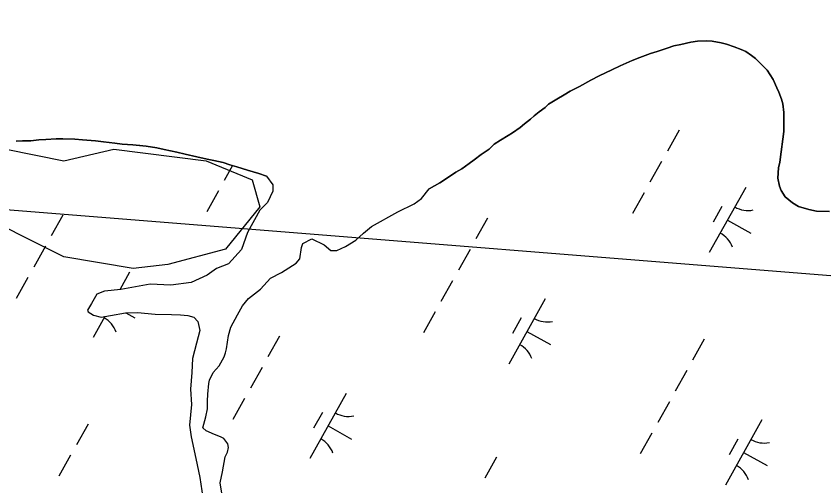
# Model space of a CAD drawing. Extents: x 3923531 to 3943530, y 207391 to 229799.
# Drawn here: x 3939632 to 3940173, y 220757 to 221071 of the extents above; entities that cross this region are included whole.
import ezdxf

# ---------------------------------------------------------------- set-up
doc = ezdxf.new("R2010")
doc.units = 0
for name, color, linetype in [('V-SITE-VEGE', 7, 'Continuous'), ('V-TOPO-SHOR', 7, 'Continuous'), ('V-UTIL-LINE', 7, 'Continuous'), ('V-WETL-SWMP', 7, 'Continuous')]:
    doc.layers.add(name, color=color, linetype=linetype)

msp = doc.modelspace()

# ---------------------------------------------------------------- linework, layer by layer
at = {"layer": 'V-SITE-VEGE'}
msp.add_lwpolyline([(3939663.63, 220974.37), (3939697.1, 220982.1), (3939758.9, 220974.37), (3939789.8, 220961.49), (3939794.95, 220943.46), (3939771.78, 220915.12), (3939733.15, 220904.81), (3939709.98, 220902.24), (3939663.63, 220909.96), (3939632.73, 220925.42), (3939578.66, 220953.76), (3939573.51, 220974.37), (3939588.96, 220984.68), (3939625.01, 220982.1)], close=True, dxfattribs=at)
at = {"layer": 'V-TOPO-SHOR'}
for points in [[(3940176.46, 220940.32), (3940167.76, 220940.47), (3940162.7, 220941.66), (3940155.81, 220943.65), (3940151.75, 220946.05), (3940146.87, 220950.07), (3940144.22, 220954.31), (3940142.99, 220957.34), (3940141.95, 220962.59), (3940142.32, 220969.67), (3940143.11, 220973.32), (3940144.08, 220980.4), (3940145.25, 220988.71), (3940145.83, 220993.97), (3940145.99, 221002.06), (3940145.97, 221006.72), (3940145.13, 221012.58), (3940144.3, 221015.61), (3940142.66, 221020.26), (3940141.23, 221023.28), (3940138.77, 221028.73), (3940134.65, 221035.1), (3940131.31, 221038.44), (3940126.84, 221042.87), (3940124.32, 221044.96), (3940120.38, 221047.45), (3940117.26, 221048.93), (3940112.56, 221050.6), (3940107.41, 221052.44), (3940103.88, 221053.31), (3940097.97, 221054.57), (3940093.88, 221054.63), (3940087.98, 221054.48), (3940083.49, 221053.73), (3940076.94, 221052.28), (3940072.29, 221051.24), (3940067.65, 221049.8), (3940060.98, 221047.54), (3940056.54, 221046.1), (3940049.47, 221043.43), (3940044.22, 221041.58), (3940036.15, 221037.9), (3940030.7, 221035.24), (3940022.23, 221031.15), (3940016.57, 221028.29), (3940009.11, 221024.2)], [(3940009.11, 221024.2), (3940002.65, 221020.93), (3939998.82, 221018.48), (3939993.78, 221015.62), (3939988.34, 221012.15), (3939985.92, 221009.92), (3939982.09, 221007.11), (3939978.67, 221004.34), (3939976.25, 221002.3), (3939972.22, 220999.04), (3939969.2, 220996.6), (3939964.16, 220993.13), (3939961.13, 220991.29), (3939956.09, 220988.23), (3939951.86, 220985.38), (3939948.44, 220982.12), (3939943.19, 220978.45), (3939938.36, 220974.99), (3939935.13, 220972.55), (3939930.1, 220968.88), (3939926.26, 220966.63), (3939920.01, 220962.55), (3939915.38, 220959.49), (3939908.31, 220955.61)], [(3939799.22, 220963.94), (3939794.16, 220965.73), (3939786.66, 220968.12), (3939779.36, 220970.3), (3939774.7, 220971.7), (3939770.25, 220973.09), (3939763.97, 220974.47), (3939759.51, 220975.46), (3939752.62, 220977.04), (3939744.92, 220978.82), (3939739.25, 220980.01), (3939730.75, 220981.78), (3939725.88, 220982.97), (3939718.8, 220984.15), (3939714.35, 220984.53), (3939709.69, 220984.91), (3939702.6, 220985.48), (3939697.75, 220986.06), (3939690.05, 220987.03), (3939684.79, 220987.61), (3939676.09, 220988.37), (3939670.83, 220988.75), (3939662.93, 220989.11), (3939658.48, 220989.09), (3939651.4, 220988.65), (3939646.87, 220988.3), (3939641.33, 220987.79), (3939635.83, 220987.59), (3939631.54, 220987.41)], [(3939799.22, 220963.94), (3939803.48, 220958.32), (3939803.58, 220953.92), (3939800, 220946.3), (3939794.84, 220941.28), (3939786.54, 220926.25), (3939782.54, 220914.98), (3939773.85, 220905.22), (3939765.88, 220902.14), (3939759.59, 220897.59), (3939748.9, 220892.68), (3939735.25, 220891.1), (3939721.41, 220891.65), (3939701.78, 220888.04), (3939690.75, 220886.89), (3939685.65, 220885.01), (3939682.15, 220878.77), (3939679.5, 220874.31), (3939679.9, 220873.06), (3939683.35, 220870.88), (3939688.53, 220869.63), (3939694.91, 220870.66), (3939704.79, 220872.41), (3939712.83, 220872.6), (3939724.79, 220871.63), (3939735.72, 220871.39), (3939741.63, 220871.03), (3939746.66, 220870.77), (3939750.59, 220869.61), (3939753.29, 220866.66), (3939754.7, 220860.54), (3939752.39, 220852.07), (3939749.74, 220841.95), (3939749.34, 220832.52), (3939748.36, 220821.32), (3939749.1, 220811.04), (3939747.68, 220797.31), (3939748.87, 220789.3), (3939751.99, 220774.8), (3939754.68, 220762.05), (3939756.63, 220748.66)], [(3939769.38, 220751.6), (3939768.33, 220758.49), (3939769.79, 220765.93), (3939771.68, 220776.03), (3939773.11, 220779.2), (3939773.92, 220782.24), (3939773.36, 220784.61), (3939770.63, 220788.19), (3939768.59, 220789.4), (3939764.54, 220790.93), (3939758.82, 220793.43), (3939756.64, 220795.52), (3939758.73, 220802.73), (3939759.85, 220808.16), (3939759.85, 220813.3), (3939759.99, 220817.96), (3939760.7, 220825.13), (3939761.15, 220827.4), (3939763.67, 220832.49), (3939767.7, 220836.86), (3939770.95, 220843.09), (3939771.89, 220845.63), (3939772.58, 220848.28), (3939773.75, 220857.23), (3939775.37, 220862.92), (3939779.82, 220871.07), (3939783.19, 220877.18), (3939787.22, 220882.05), (3939795.24, 220888.27), (3939801.97, 220895.6), (3939809.29, 220899.42), (3939819.19, 220905.81), (3939821.75, 220908.63), (3939822.83, 220916.32), (3939823.64, 220918.98), (3939829.6, 220922.14), (3939837.98, 220918.07), (3939842.35, 220914.28), (3939846.49, 220914.25), (3939852.21, 220916.9), (3939859.14, 220921.09), (3939864.3, 220925.86), (3939869.72, 220930.26), (3939887.2, 220940.23), (3939898.25, 220945.52), (3939903.19, 220949.16), (3939908.31, 220955.61)]]:
    msp.add_lwpolyline(points, dxfattribs=at)
at = {"layer": 'V-UTIL-LINE'}
msp.add_lwpolyline([(3940297.35, 220887.65), (3939616.09, 220942.05), (3938523.14, 221923.93), (3938793.33, 222535.23), (3939068.1, 222817.78), (3939612.08, 223172.66)], dxfattribs=at)
at = {"layer": 'V-WETL-SWMP'}
for p, q in [((3940067.65, 221049.8), (3940072.29, 221051.24)), ((3940072.29, 221051.24), (3940076.94, 221052.28)), ((3940076.94, 221052.28), (3940083.49, 221053.73)), ((3940083.49, 221053.73), (3940087.98, 221054.48)), ((3940087.98, 221054.48), (3940093.88, 221054.63)), ((3940093.88, 221054.63), (3940097.97, 221054.57)), ((3940097.97, 221054.57), (3940103.88, 221053.31)), ((3940103.88, 221053.31), (3940107.41, 221052.44)), ((3940107.41, 221052.44), (3940112.56, 221050.6)), ((3940112.56, 221050.6), (3940117.26, 221048.93)), ((3940049.47, 221043.43), (3940056.54, 221046.1)), ((3940056.54, 221046.1), (3940060.98, 221047.54)), ((3940060.98, 221047.54), (3940067.65, 221049.8)), ((3940117.26, 221048.93), (3940120.38, 221047.45)), ((3940120.38, 221047.45), (3940124.32, 221044.96)), ((3940124.32, 221044.96), (3940126.84, 221042.87)), ((3940036.15, 221037.9), (3940044.22, 221041.58)), ((3940044.22, 221041.58), (3940049.47, 221043.43)), ((3940126.84, 221042.87), (3940131.31, 221038.44)), ((3940022.22, 221031.15), (3940030.7, 221035.24)), ((3940030.7, 221035.24), (3940036.15, 221037.9)), ((3940131.31, 221038.44), (3940134.65, 221035.1)), ((3940134.65, 221035.1), (3940138.77, 221028.73)), ((3940016.58, 221028.29), (3940022.22, 221031.15)), ((3940138.77, 221028.73), (3940141.23, 221023.28)), ((3940002.65, 221020.93), (3940009.11, 221024.2)), ((3940009.11, 221024.2), (3940016.58, 221028.29)), ((3940141.23, 221023.28), (3940142.66, 221020.25)), ((3939993.78, 221015.62), (3939998.82, 221018.48)), ((3939998.82, 221018.48), (3940002.65, 221020.93)), ((3940142.66, 221020.25), (3940144.3, 221015.61)), ((3939988.34, 221012.15), (3939993.78, 221015.62)), ((3940144.3, 221015.61), (3940145.13, 221012.58)), ((3940145.13, 221012.58), (3940145.97, 221006.72)), ((3939978.67, 221004.33), (3939982.09, 221007.11)), ((3939982.09, 221007.11), (3939985.92, 221009.92)), ((3939985.92, 221009.92), (3939988.34, 221012.15)), ((3939972.22, 220999.04), (3939976.25, 221002.3)), ((3939976.25, 221002.3), (3939978.67, 221004.33)), ((3940145.99, 221002.06), (3940145.83, 220993.97)), ((3940145.97, 221006.72), (3940145.99, 221002.06)), ((3939964.16, 220993.13), (3939969.2, 220996.6)), ((3939969.2, 220996.6), (3939972.22, 220999.04)), ((3939956.09, 220988.23), (3939961.13, 220991.3)), ((3939961.13, 220991.3), (3939964.16, 220993.13)), ((3940075.68, 220994.84), (3940067.88, 220980.87)), ((3940145.83, 220993.97), (3940145.25, 220988.71)), ((3939631.54, 220987.41), (3939635.83, 220987.59)), ((3939635.83, 220987.59), (3939641.33, 220987.79)), ((3939641.33, 220987.79), (3939646.87, 220988.3)), ((3939646.87, 220988.3), (3939651.4, 220988.65)), ((3939651.4, 220988.65), (3939658.48, 220989.09)), ((3939658.48, 220989.09), (3939662.93, 220989.11)), ((3939662.93, 220989.11), (3939670.82, 220988.75)), ((3939670.82, 220988.75), (3939676.09, 220988.37)), ((3939676.09, 220988.37), (3939684.79, 220987.61)), ((3939684.79, 220987.61), (3939690.05, 220987.03)), ((3939690.05, 220987.03), (3939697.75, 220986.06)), ((3939697.75, 220986.06), (3939702.6, 220985.48)), ((3939702.6, 220985.48), (3939709.69, 220984.91)), ((3939948.44, 220982.12), (3939951.86, 220985.38)), ((3939951.86, 220985.38), (3939956.09, 220988.23)), ((3940145.25, 220988.71), (3940144.08, 220980.4)), ((3939709.69, 220984.91), (3939714.34, 220984.53)), ((3939714.34, 220984.53), (3939718.8, 220984.15)), ((3939718.8, 220984.15), (3939725.88, 220982.97)), ((3939725.88, 220982.97), (3939730.75, 220981.78)), ((3939730.75, 220981.78), (3939739.25, 220980.01)), ((3939739.25, 220980.01), (3939744.92, 220978.82)), ((3939943.2, 220978.45), (3939948.44, 220982.12)), ((3940144.08, 220980.4), (3940143.11, 220973.32)), ((3939744.92, 220978.82), (3939752.62, 220977.04)), ((3939752.62, 220977.04), (3939759.51, 220975.46)), ((3939759.51, 220975.46), (3939763.96, 220974.47)), ((3939763.96, 220974.47), (3939770.24, 220973.09)), ((3939935.13, 220972.54), (3939938.36, 220974.99)), ((3939938.36, 220974.99), (3939943.2, 220978.45)), ((3939770.24, 220973.09), (3939774.7, 220971.7)), ((3939776.55, 220971.15), (3939770.97, 220961.17)), ((3939774.7, 220971.7), (3939779.36, 220970.31)), ((3939779.36, 220970.31), (3939786.66, 220968.12)), ((3939930.1, 220968.88), (3939935.13, 220972.54)), ((3940063.98, 220973.89), (3940056.17, 220959.92)), ((3940142.32, 220969.67), (3940141.95, 220962.59)), ((3940143.11, 220973.32), (3940142.32, 220969.67)), ((3939786.66, 220968.12), (3939794.16, 220965.73)), ((3939794.16, 220965.73), (3939799.22, 220963.94)), ((3939799.22, 220963.94), (3939803.48, 220958.32)), ((3939920.01, 220962.55), (3939926.26, 220966.63)), ((3939926.26, 220966.63), (3939930.1, 220968.88)), ((3939803.48, 220958.32), (3939803.58, 220953.92)), ((3939908.31, 220955.61), (3939915.38, 220959.49)), ((3939915.38, 220959.49), (3939920.01, 220962.55)), ((3940141.95, 220962.59), (3940142.99, 220957.34)), ((3939767.07, 220954.18), (3939759.27, 220940.22)), ((3939803.58, 220953.92), (3939800, 220946.3)), ((3939903.19, 220949.16), (3939908.31, 220955.61)), ((3940052.27, 220952.93), (3940044.47, 220938.97)), ((3940120.36, 220956.47), (3940095.97, 220912.82)), ((3940142.99, 220957.34), (3940144.22, 220954.31)), ((3940144.22, 220954.31), (3940146.87, 220950.07)), ((3939898.25, 220945.52), (3939903.19, 220949.16)), ((3940146.87, 220950.07), (3940151.75, 220946.05)), ((3939800, 220946.3), (3939794.84, 220941.28)), ((3939887.2, 220940.23), (3939898.25, 220945.52)), ((3940104.36, 220943.65), (3940098.5, 220933.17)), ((3940151.75, 220946.05), (3940155.81, 220943.65)), ((3940155.81, 220943.65), (3940162.7, 220941.66)), ((3939662.86, 220938), (3939655.06, 220924.03)), ((3939794.84, 220941.28), (3939786.53, 220926.25)), ((3939869.73, 220930.26), (3939887.2, 220940.23)), ((3940162.7, 220941.66), (3940167.76, 220940.47)), ((3940167.76, 220940.47), (3940176.46, 220940.32)), ((3939947.4, 220935.92), (3939939.6, 220921.95)), ((3940108.17, 220934.65), (3940123.88, 220925.87)), ((3939786.53, 220926.25), (3939782.53, 220914.98)), ((3939859.14, 220921.09), (3939864.3, 220925.86)), ((3939864.3, 220925.86), (3939869.73, 220930.26)), ((3939823.64, 220918.98), (3939829.6, 220922.14)), ((3939829.6, 220922.14), (3939837.98, 220918.07)), ((3939852.21, 220916.9), (3939859.14, 220921.09)), ((3939651.15, 220917.05), (3939643.35, 220903.08)), ((3939782.53, 220914.98), (3939773.85, 220905.22)), ((3939821.75, 220908.63), (3939822.83, 220916.32)), ((3939822.83, 220916.32), (3939823.64, 220918.98)), ((3939837.98, 220918.07), (3939842.35, 220914.28)), ((3939846.49, 220914.25), (3939852.21, 220916.9)), ((3939935.7, 220914.97), (3939927.9, 220901)), ((3939842.35, 220914.28), (3939846.49, 220914.25)), ((3939773.85, 220905.22), (3939765.88, 220902.14)), ((3939809.29, 220899.41), (3939819.19, 220905.81)), ((3939819.19, 220905.81), (3939821.75, 220908.63)), ((3939707.54, 220899.64), (3939701.01, 220887.96)), ((3939765.88, 220902.14), (3939759.59, 220897.59)), ((3939801.97, 220895.6), (3939809.29, 220899.41)), ((3939639.45, 220896.1), (3939631.65, 220882.13)), ((3939759.59, 220897.59), (3939748.9, 220892.69)), ((3939795.24, 220888.27), (3939801.97, 220895.6)), ((3939923.99, 220894.01), (3939916.19, 220880.04)), ((3939701.78, 220888.04), (3939690.75, 220886.89)), ((3939721.41, 220891.65), (3939701.78, 220888.04)), ((3939735.25, 220891.1), (3939721.41, 220891.65)), ((3939748.9, 220892.69), (3939735.25, 220891.1)), ((3939787.22, 220882.05), (3939795.24, 220888.27)), ((3939685.65, 220885.01), (3939682.15, 220878.77)), ((3939690.75, 220886.89), (3939685.65, 220885.01)), ((3939682.15, 220878.77), (3939679.5, 220874.31)), ((3939779.82, 220871.07), (3939783.19, 220877.18)), ((3939783.19, 220877.18), (3939787.22, 220882.05)), ((3939985.95, 220881.82), (3939961.57, 220838.17)), ((3939679.5, 220874.31), (3939679.9, 220873.06)), ((3939679.9, 220873.06), (3939683.35, 220870.89)), ((3939694.91, 220870.66), (3939704.79, 220872.41)), ((3939704.79, 220872.41), (3939712.83, 220872.6)), ((3939705.01, 220872.41), (3939711.06, 220869.03)), ((3939712.83, 220872.6), (3939724.78, 220871.63)), ((3939724.78, 220871.63), (3939735.72, 220871.39)), ((3939912.29, 220873.06), (3939904.49, 220859.09)), ((3939691, 220870.03), (3939683.15, 220855.98)), ((3939683.35, 220870.89), (3939688.53, 220869.63)), ((3939688.53, 220869.63), (3939694.91, 220870.66)), ((3939735.72, 220871.39), (3939741.63, 220871.03)), ((3939741.63, 220871.03), (3939746.66, 220870.77)), ((3939746.66, 220870.77), (3939750.59, 220869.61)), ((3939750.59, 220869.61), (3939753.29, 220866.66)), ((3939753.29, 220866.66), (3939754.7, 220860.54)), ((3939775.37, 220862.92), (3939779.82, 220871.07)), ((3939969.95, 220869), (3939964.1, 220858.52)), ((3939773.75, 220857.23), (3939775.37, 220862.92)), ((3939754.7, 220860.54), (3939752.39, 220852.07)), ((3939772.58, 220848.28), (3939773.75, 220857.23)), ((3939808.07, 220856.88), (3939800.27, 220842.91)), ((3939973.76, 220860), (3939989.47, 220851.22)), ((3939752.39, 220852.07), (3939749.74, 220841.96)), ((3940092.62, 220854.79), (3940084.81, 220840.82)), ((3939770.95, 220843.09), (3939771.89, 220845.63)), ((3939771.89, 220845.63), (3939772.58, 220848.28)), ((3939749.74, 220841.96), (3939749.34, 220832.52)), ((3939767.7, 220836.86), (3939770.95, 220843.09)), ((3939763.66, 220832.49), (3939767.7, 220836.86)), ((3939796.37, 220835.93), (3939788.57, 220821.96)), ((3940080.91, 220833.84), (3940073.11, 220819.87)), ((3939749.34, 220832.52), (3939748.35, 220821.32)), ((3939761.15, 220827.41), (3939763.66, 220832.49)), ((3939759.99, 220817.96), (3939760.7, 220825.13)), ((3939760.7, 220825.13), (3939761.15, 220827.41)), ((3939748.35, 220821.32), (3939749.1, 220811.04)), ((3939759.85, 220813.3), (3939759.99, 220817.96)), ((3939852.75, 220818.51), (3939828.37, 220774.86)), ((3939759.85, 220808.15), (3939759.85, 220813.3)), ((3939784.66, 220814.97), (3939776.86, 220801.01)), ((3940069.21, 220812.89), (3940061.4, 220798.92)), ((3939749.1, 220811.04), (3939747.68, 220797.31)), ((3939758.73, 220802.73), (3939759.85, 220808.15)), ((3939756.64, 220795.52), (3939758.73, 220802.73)), ((3939836.75, 220805.69), (3939830.9, 220795.21)), ((3939679.8, 220797.96), (3939671.99, 220783.99)), ((3939747.68, 220797.31), (3939748.87, 220789.3)), ((3939840.56, 220796.69), (3939856.27, 220787.91)), ((3940131.17, 220800.7), (3940106.78, 220757.05)), ((3939758.82, 220793.43), (3939756.64, 220795.52)), ((3939764.54, 220790.93), (3939758.82, 220793.43)), ((3939768.59, 220789.4), (3939764.54, 220790.93)), ((3940057.5, 220791.94), (3940049.7, 220777.97)), ((3939748.87, 220789.3), (3939751.99, 220774.8)), ((3939770.63, 220788.19), (3939768.59, 220789.4)), ((3939773.36, 220784.61), (3939770.63, 220788.19)), ((3940115.16, 220787.88), (3940109.31, 220777.4)), ((3939773.11, 220779.2), (3939773.92, 220782.24)), ((3939773.92, 220782.24), (3939773.36, 220784.61)), ((3939668.09, 220777), (3939660.29, 220763.04)), ((3939751.99, 220774.8), (3939754.68, 220762.05)), ((3939769.79, 220765.93), (3939771.68, 220776.03)), ((3939771.68, 220776.03), (3939773.11, 220779.2)), ((3939953.29, 220775.75), (3939945.48, 220761.79)), ((3940118.97, 220778.88), (3940134.69, 220770.1)), ((3939768.33, 220758.49), (3939769.79, 220765.93)), ((3939754.68, 220762.05), (3939756.63, 220748.66)), ((3939769.38, 220751.6), (3939768.33, 220758.49))]:
    msp.add_line(p, q, dxfattribs=at)
for centre, start, end in [((3940121.84, 220958.64), 240.0381, 281.5817), ((3940094.9, 220910.42), 20.0381, 61.5817), ((3939682.08, 220853.58), 20.0381, 61.5817), ((3939987.44, 220884), 240.0381, 281.5817), ((3939960.5, 220835.77), 20.0381, 61.5817), ((3939854.24, 220820.68), 240.0381, 281.5817), ((3939827.3, 220772.46), 20.0381, 61.5817), ((3940132.65, 220802.87), 240.0381, 281.5817), ((3940105.71, 220754.65), 20.0381, 61.5817)]:
    msp.add_arc(centre, 17.62, start, end, dxfattribs=at)

doc.saveas('drawing.dxf')
